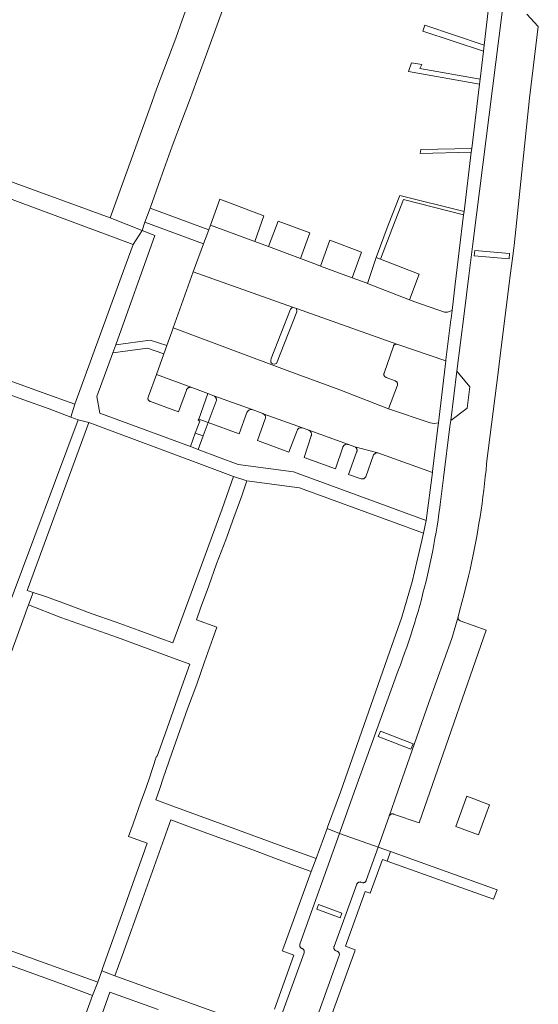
# Model space of a CAD drawing. Extents: x 146402 to 164798, y 455483 to 464134.
# Tile 468 of 575: x 159007 to 159084, y 460969 to 461114. Entities that reach past the tile are written whole.
import ezdxf

# ---------------------------------------------------------------- set-up
doc = ezdxf.new("R2010")
doc.units = 0
doc.header["$LTSCALE"] = 0.2
for name, color, linetype, lineweight in [('B-XX-VH-VERHARDING_BETONSTRAATSTEEN-GV', 252, 'CONTINUOUS', 18), ('B-XX-VH-VERHARDING_STRAATBAKSTEEN-GV', 252, 'CONTINUOUS', 18), ('B-XX-VH-VERHARDING_TEGEL-GV', 252, 'CONTINUOUS', 18)]:
    doc.layers.add(name, color=color, linetype=linetype, lineweight=lineweight)

msp = doc.modelspace()

# ---------------------------------------------------------------- linework, layer by layer
at = {"layer": 'B-XX-VH-VERHARDING_BETONSTRAATSTEEN-GV'}
for points in [[(159034.021, 461121.83), (159031.311, 461114.25), (159030.347, 461111.586), (159027.53, 461104.019), (159026.571, 461101.353), (159024.466, 461095.519), (159020.667, 461084.995), (159025.372, 461083.099), (159025.805, 461084.356), (159026.566, 461086.423), (159028.112, 461090.78), (159029.83, 461095.62), (159031.334, 461099.635), (159032.364, 461102.359), (159035.095, 461109.752), (159036.105, 461112.449), (159038.665, 461119.595)], [(159078.628, 461115.408), (159074.364, 461081.557), (159074.315, 461081.16), (159073.77, 461076.821), (159073.72, 461076.425), (159073.013, 461070.797), (159071.947, 461062.309), (159073.848, 461059.962), (159073.477, 461056.801), (159071.027, 461054.993), (159070.914, 461054.092), (159069.962, 461046.507), (159069.465, 461042.553), (159069.409, 461042.127), (159069.282, 461041.21), (159069.147, 461040.295), (159069.005, 461039.381), (159068.854, 461038.468), (159068.696, 461037.557), (159068.53, 461036.647), (159068.355, 461035.739), (159068.174, 461034.832), (159067.984, 461033.927), (159067.786, 461033.023), (159067.581, 461032.121), (159067.367, 461031.221), (159067.146, 461030.323), (159066.918, 461029.426), (159066.681, 461028.532), (159066.437, 461027.64), (159066.185, 461026.75), (159065.925, 461025.862), (159065.658, 461024.977), (159065.383, 461024.093), (159065.1, 461023.212), (159064.81, 461022.334), (159064.512, 461021.458), (159064.207, 461020.585), (159063.894, 461019.715), (159063.574, 461018.847), (159063.246, 461017.982), (159056.726, 461000), (159054.654, 460994.173), (159054.553, 460993.888), (159060.312, 460991.875), (159061.918, 460996.453), (159063.15, 461000), (159067.764, 461013.288), (159071.188, 461022.749), (159072.103, 461025.962), (159072.334, 461026.771), (159073.025, 461029.364), (159073.659, 461031.972), (159073.879, 461032.942), (159074.092, 461033.913), (159074.297, 461034.886), (159074.494, 461035.861), (159074.683, 461036.837), (159074.864, 461037.815), (159075.037, 461038.794), (159075.203, 461039.774), (159075.36, 461040.756), (159075.51, 461041.739), (159075.652, 461042.723), (159075.785, 461043.709), (159075.911, 461044.695), (159076.029, 461045.682), (159076.139, 461046.67), (159076.241, 461047.659), (159076.335, 461048.649), (159076.336, 461048.658), (159078.023, 461062.08), (159078.444, 461065.431), (159079.628, 461074.847), (159079.73, 461075.661), (159079.78, 461076.057), (159080.198, 461079.382), (159080.34, 461080.515), (159080.39, 461080.912), (159082.675, 461102.7), (159083.974, 461113.298), (159082.3, 461115.138)], [(159049.619, 460962.191), (159054.528, 460975.818), (159054.536, 460975.843), (159054.551, 460975.904), (159054.557, 460975.967), (159054.556, 460976.03), (159054.546, 460976.093), (159054.529, 460976.154), (159054.504, 460976.212), (159054.472, 460976.266), (159054.434, 460976.317), (159054.389, 460976.362), (159054.339, 460976.4), (159054.285, 460976.433), (159054.227, 460976.458), (159054.066, 460976.516), (159054.008, 460976.541), (159053.954, 460976.573), (159053.904, 460976.612), (159053.859, 460976.656), (159053.82, 460976.706), (159053.788, 460976.761), (159053.764, 460976.819), (159053.746, 460976.88), (159053.737, 460976.942), (159053.735, 460977.005), (159053.742, 460977.068), (159053.756, 460977.129), (159053.765, 460977.157), (159057.119, 460986.376), (159057.144, 460986.434), (159057.177, 460986.488), (159057.216, 460986.538), (159057.261, 460986.582), (159057.311, 460986.621), (159057.366, 460986.653), (159057.424, 460986.677), (159057.485, 460986.694), (159057.547, 460986.703), (159057.611, 460986.705), (159057.673, 460986.698), (159057.735, 460986.683), (159057.763, 460986.674), (159057.885, 460986.629), (159057.946, 460986.611), (159058.008, 460986.6), (159058.071, 460986.598), (159058.134, 460986.603), (159058.196, 460986.617), (159058.255, 460986.637), (159058.312, 460986.666), (159058.364, 460986.701), (159058.412, 460986.743), (159058.454, 460986.79), (159058.49, 460986.842), (159058.518, 460986.899), (159058.53, 460986.928), (159060.312, 460991.875), (159054.553, 460993.888), (159048.727, 460977.503), (159048.721, 460977.486), (159048.706, 460977.424), (159048.699, 460977.361), (159048.699, 460977.298), (159048.708, 460977.236), (159048.725, 460977.175), (159048.749, 460977.116), (159048.78, 460977.061), (159048.818, 460977.011), (159048.862, 460976.965), (159048.911, 460976.926), (159048.965, 460976.893), (159049.023, 460976.867), (159049.047, 460976.858), (159049.105, 460976.832), (159049.159, 460976.799), (159049.208, 460976.76), (159049.252, 460976.714), (159049.29, 460976.664), (159049.321, 460976.609), (159049.345, 460976.55), (159049.362, 460976.489), (159049.371, 460976.427), (159049.371, 460976.364), (159049.364, 460976.301), (159049.349, 460976.239), (159049.342, 460976.219), (159045.997, 460967.009)]]:
    msp.add_lwpolyline(points, dxfattribs=at)
for points in [[(159072.994, 461085.919), (159063.515, 461088.29), (159061.79, 461083.929), (159059.997, 461079.135), (159060.64, 461078.885), (159062.47, 461083.683), (159064.018, 461087.712), (159072.934, 461085.427)], [(159074.513, 461079.371), (159074.586, 461080.174), (159079.731, 461079.707), (159079.658, 461078.903)], [(159079.731, 461079.707), (159074.586, 461080.174), (159074.513, 461079.371), (159079.658, 461078.903)], [(159060.306, 461008.234), (159060.624, 461009.049), (159065.464, 461007.167), (159065.146, 461006.351)], [(159065.464, 461007.167), (159060.624, 461009.049), (159060.306, 461008.234), (159065.146, 461006.351)], [(159051.202, 460982.667), (159051.453, 460983.363), (159054.934, 460982.109), (159054.683, 460981.413)], [(159054.934, 460982.109), (159051.453, 460983.363), (159051.202, 460982.667), (159054.683, 460981.413)]]:
    msp.add_lwpolyline(points, close=True, dxfattribs=at)
at = {"layer": 'B-XX-VH-VERHARDING_STRAATBAKSTEEN-GV'}
for points in [[(159043.389, 461085.302), (159036.868, 461087.73), (159035.481, 461083.924), (159042.058, 461081.476)], [(159042.058, 461081.476), (159035.481, 461083.924), (159035.23, 461083.235), (159035.224, 461083.218), (159034.469, 461081.154), (159032.944, 461076.981), (159047.605, 461071.777), (159048.226, 461071.557), (159063.044, 461066.298), (159063.223, 461066.234), (159070.299, 461063.805), (159070.322, 461063.996), (159071.062, 461069.908), (159071.088, 461070.115), (159071.225, 461071.254), (159070.556, 461071.02), (159070.102, 461071.021), (159065.723, 461072.557), (159064.927, 461072.867), (159058.69, 461075.295), (159058.541, 461075.353), (159056.462, 461076.123), (159051.766, 461077.863), (159051.153, 461078.091), (159048.782, 461078.973), (159044.052, 461080.734)], [(159050.184, 461082.773), (159045.499, 461084.517), (159044.052, 461080.734), (159048.782, 461078.973)], [(159057.842, 461079.93), (159053.16, 461081.665), (159051.766, 461077.863), (159056.462, 461076.123)], [(159060.64, 461078.885), (159059.997, 461079.135), (159058.69, 461075.295), (159064.927, 461072.867), (159066.346, 461076.664)], [(159047.605, 461071.777), (159032.944, 461076.981), (159029.966, 461068.694), (159047.246, 461062.262), (159054.634, 461059.524), (159061.816, 461056.729), (159063.129, 461060.235), (159063.146, 461060.294), (159063.155, 461060.355), (159063.157, 461060.417), (159063.15, 461060.478), (159063.135, 461060.538), (159063.113, 461060.596), (159063.084, 461060.65), (159063.047, 461060.7), (159063.005, 461060.745), (159062.957, 461060.784), (159062.905, 461060.816), (159062.848, 461060.841), (159062.81, 461060.854), (159061.454, 461061.377), (159061.407, 461061.393), (159061.352, 461061.419), (159061.302, 461061.452), (159061.256, 461061.492), (159061.216, 461061.537), (159061.182, 461061.587), (159061.155, 461061.641), (159061.135, 461061.698), (159061.123, 461061.757), (159061.119, 461061.817), (159061.123, 461061.878), (159061.135, 461061.937), (159061.155, 461061.994), (159062.537, 461065.988), (159062.552, 461066.025), (159062.58, 461066.079), (159062.615, 461066.129), (159062.657, 461066.174), (159062.704, 461066.213), (159062.755, 461066.246), (159062.811, 461066.271), (159062.87, 461066.29), (159062.93, 461066.3), (159062.991, 461066.302), (159063.044, 461066.298), (159048.226, 461071.557), (159048.274, 461071.1), (159045.273, 461063.424), (159044.952, 461063.314), (159044.703, 461063.382), (159044.498, 461063.507), (159044.441, 461063.647), (159044.439, 461063.899), (159044.479, 461064.186), (159047.302, 461071.486)], [(159047.246, 461062.262), (159029.966, 461068.694), (159029.767, 461068.14), (159029.027, 461066.098), (159029.04, 461066.094), (159028.61, 461064.883), (159027.511, 461061.788), (159032.733, 461059.884), (159035.076, 461058.999), (159035.975, 461058.649), (159041.681, 461056.622), (159043.248, 461056.015), (159043.267, 461056.007), (159049.096, 461053.896), (159050.038, 461053.548), (159055.888, 461051.45), (159056.817, 461051.12), (159060.249, 461050.193), (159068.328, 461047.307), (159068.346, 461047.444), (159069.064, 461053.564), (159069.071, 461053.622), (159069.194, 461054.639), (159068.568, 461054.571), (159067.966, 461054.651), (159061.816, 461056.729), (159054.634, 461059.524)], [(159032.733, 461059.884), (159027.511, 461061.788), (159026.28, 461058.441), (159026.259, 461058.385), (159026.246, 461058.327), (159026.241, 461058.267), (159026.243, 461058.207), (159026.254, 461058.148), (159026.272, 461058.092), (159026.298, 461058.038), (159026.331, 461057.988), (159026.37, 461057.942), (159026.415, 461057.903), (159026.465, 461057.87), (159026.518, 461057.843), (159026.575, 461057.824), (159026.609, 461057.817), (159030.776, 461056.271), (159031.931, 461059.505), (159031.933, 461059.512), (159031.96, 461059.576), (159031.994, 461059.638), (159032.035, 461059.695), (159032.082, 461059.747), (159032.135, 461059.793), (159032.193, 461059.833), (159032.255, 461059.866), (159032.32, 461059.892), (159032.388, 461059.911), (159032.457, 461059.921), (159032.527, 461059.924), (159032.597, 461059.918), (159032.666, 461059.905)], [(159035.975, 461058.649), (159035.076, 461058.999), (159033.747, 461055.212), (159035.15, 461054.698), (159036.34, 461057.875), (159036.359, 461057.943), (159036.369, 461058.012), (159036.372, 461058.083), (159036.367, 461058.153), (159036.353, 461058.222), (159036.332, 461058.289), (159036.304, 461058.353), (159036.269, 461058.414), (159036.226, 461058.47), (159036.178, 461058.521), (159036.124, 461058.567), (159036.065, 461058.606), (159036.003, 461058.637)], [(159041.681, 461056.622), (159035.975, 461058.649), (159036.003, 461058.637), (159036.065, 461058.606), (159036.124, 461058.567), (159036.178, 461058.521), (159036.226, 461058.47), (159036.269, 461058.414), (159036.304, 461058.353), (159036.332, 461058.289), (159036.353, 461058.222), (159036.367, 461058.153), (159036.372, 461058.083), (159036.369, 461058.012), (159036.359, 461057.943), (159036.34, 461057.875), (159035.15, 461054.698), (159039.74, 461053.016), (159040.892, 461056.18), (159040.902, 461056.207), (159040.933, 461056.274), (159040.971, 461056.337), (159041.015, 461056.396), (159041.066, 461056.45), (159041.122, 461056.498), (159041.183, 461056.54), (159041.248, 461056.574), (159041.317, 461056.602), (159041.388, 461056.622), (159041.461, 461056.634), (159041.534, 461056.638), (159041.608, 461056.634)], [(159049.096, 461053.896), (159043.267, 461056.007), (159043.33, 461055.978), (159043.388, 461055.941), (159043.441, 461055.898), (159043.489, 461055.848), (159043.531, 461055.794), (159043.567, 461055.735), (159043.595, 461055.672), (159043.616, 461055.607), (159043.629, 461055.539), (159043.634, 461055.471), (159043.631, 461055.402), (159043.62, 461055.334), (159043.602, 461055.268), (159042.435, 461052.015), (159047.079, 461050.3), (159048.315, 461053.511), (159048.321, 461053.532), (159048.346, 461053.596), (159048.378, 461053.656), (159048.417, 461053.712), (159048.463, 461053.764), (159048.514, 461053.81), (159048.57, 461053.849), (159048.63, 461053.882), (159048.693, 461053.907), (159048.76, 461053.925), (159048.827, 461053.935), (159048.896, 461053.937), (159048.964, 461053.931), (159049.031, 461053.918)], [(159034.418, 461052.752), (159033.241, 461053.104), (159032.516, 461051.152), (159033.651, 461050.716)], [(159055.888, 461051.45), (159050.038, 461053.548), (159050.063, 461053.536), (159050.127, 461053.497), (159050.186, 461053.453), (159050.24, 461053.402), (159050.289, 461053.345), (159050.331, 461053.284), (159050.366, 461053.219), (159050.394, 461053.15), (159050.415, 461053.078), (159050.428, 461053.005), (159050.432, 461052.931), (159050.429, 461052.856), (159050.418, 461052.783), (159050.399, 461052.711), (159049.323, 461049.52), (159053.961, 461047.822), (159055.075, 461051.065), (159055.081, 461051.081), (159055.108, 461051.146), (159055.143, 461051.207), (159055.185, 461051.264), (159055.233, 461051.316), (159055.286, 461051.362), (159055.345, 461051.402), (159055.407, 461051.435), (159055.473, 461051.46), (159055.541, 461051.478), (159055.611, 461051.489), (159055.681, 461051.491), (159055.752, 461051.485), (159055.821, 461051.471)], [(159060.249, 461050.193), (159056.817, 461051.12), (159056.862, 461051.097), (159056.92, 461051.06), (159056.974, 461051.017), (159057.022, 461050.968), (159057.065, 461050.913), (159057.1, 461050.854), (159057.129, 461050.791), (159057.15, 461050.725), (159057.163, 461050.657), (159057.168, 461050.589), (159057.166, 461050.52), (159057.155, 461050.451), (159057.137, 461050.385), (159057.111, 461050.321), (159055.917, 461047.019), (159057.792, 461046.361), (159058.19, 461046.389), (159058.467, 461046.676), (159059.58, 461049.916), (159059.875, 461050.15)], [(159072.139, 461025.596), (159072.103, 461025.962), (159071.188, 461022.749), (159067.764, 461013.288), (159063.15, 461000), (159061.918, 460996.453), (159061.942, 460996.511), (159061.974, 460996.566), (159062.012, 460996.616), (159062.057, 460996.661), (159062.106, 460996.7), (159062.161, 460996.732), (159062.218, 460996.758), (159062.279, 460996.775), (159062.341, 460996.785), (159062.405, 460996.788), (159062.467, 460996.782), (159062.529, 460996.768), (159062.553, 460996.76), (159066.368, 460995.44), (159067.946, 461000), (159076.242, 461023.976), (159072.415, 461025.354)]]:
    msp.add_lwpolyline(points, close=True, dxfattribs=at)
at = {"layer": 'B-XX-VH-VERHARDING_TEGEL-GV'}
for points in [[(159076.575, 461115.608), (159075.961, 461110.521), (159075.859, 461109.674), (159075.357, 461105.51), (159075.267, 461104.763), (159074.122, 461095.272), (159074.057, 461094.734), (159072.994, 461085.919), (159072.934, 461085.427), (159072.295, 461080.13), (159071.698, 461075.179), (159071.225, 461071.254), (159071.088, 461070.115), (159071.062, 461069.908), (159070.322, 461063.996), (159070.299, 461063.805), (159069.194, 461054.639), (159069.071, 461053.622), (159069.064, 461053.564), (159068.346, 461047.444), (159068.328, 461047.307), (159067.394, 461040.221), (159066.986, 461038.332), (159066.983, 461038.316), (159066.608, 461036.581), (159066.007, 461034.094), (159065.312, 461031.1), (159064.575, 461028.609), (159063.784, 461025.916), (159062.009, 461020.886), (159054.697, 461000), (159052.807, 460994.826), (159052.735, 460994.628), (159054.553, 460993.888), (159054.654, 460994.173), (159056.726, 461000), (159063.246, 461017.982), (159063.574, 461018.847), (159063.894, 461019.715), (159064.207, 461020.585), (159064.512, 461021.458), (159064.81, 461022.334), (159065.1, 461023.212), (159065.383, 461024.093), (159065.658, 461024.977), (159065.925, 461025.862), (159066.185, 461026.75), (159066.437, 461027.64), (159066.681, 461028.532), (159066.918, 461029.426), (159067.146, 461030.323), (159067.367, 461031.221), (159067.581, 461032.121), (159067.786, 461033.023), (159067.984, 461033.927), (159068.174, 461034.832), (159068.355, 461035.739), (159068.53, 461036.647), (159068.696, 461037.557), (159068.854, 461038.468), (159069.005, 461039.381), (159069.147, 461040.295), (159069.282, 461041.21), (159069.409, 461042.127), (159069.465, 461042.553), (159069.962, 461046.507), (159070.914, 461054.092), (159071.027, 461054.993), (159071.947, 461062.309), (159073.013, 461070.797), (159073.72, 461076.425), (159073.77, 461076.821), (159074.315, 461081.16), (159074.364, 461081.557), (159078.628, 461115.408)], [(159004.341, 461059.325), (159007.738, 461058.087), (159011.624, 461056.735), (159014.829, 461055.501), (159015.446, 461057.402), (159010.761, 461059.092), (159002.409, 461062.126)], [(159000, 461004.14), (159008.553, 461027.715), (159009.281, 461029.557), (159008.356, 461029.856), (159017.522, 461054.717), (159015.917, 461055.081), (159006, 461028.572)], [(159045.997, 460967.009), (159049.342, 460976.219), (159049.349, 460976.239), (159049.364, 460976.301), (159049.371, 460976.364), (159049.371, 460976.427), (159049.362, 460976.489), (159049.345, 460976.55), (159049.321, 460976.609), (159049.29, 460976.664), (159049.252, 460976.714), (159049.208, 460976.76), (159049.159, 460976.799), (159049.105, 460976.832), (159049.047, 460976.858), (159049.023, 460976.867), (159048.965, 460976.893), (159048.911, 460976.926), (159048.862, 460976.965), (159048.818, 460977.011), (159048.78, 460977.061), (159048.749, 460977.116), (159048.725, 460977.175), (159048.708, 460977.236), (159048.699, 460977.298), (159048.699, 460977.361), (159048.706, 460977.424), (159048.721, 460977.486), (159048.727, 460977.503), (159054.553, 460993.888), (159052.735, 460994.628), (159051.112, 460990.187), (159050.404, 460988.25), (159046.183, 460976.695), (159046.115, 460976.507), (159047.809, 460975.899), (159044.938, 460967.902)], [(159052.089, 460963.447), (159056.818, 460976.481), (159056.886, 460976.669), (159055.437, 460977.191), (159058.352, 460985.282), (159059.126, 460985.041), (159060.932, 460990.057), (159061.619, 460989.809), (159062.127, 460991.222), (159060.312, 460991.875), (159058.53, 460986.928), (159058.518, 460986.899), (159058.49, 460986.842), (159058.454, 460986.79), (159058.412, 460986.743), (159058.364, 460986.701), (159058.312, 460986.666), (159058.255, 460986.637), (159058.196, 460986.617), (159058.134, 460986.603), (159058.071, 460986.598), (159058.008, 460986.6), (159057.946, 460986.611), (159057.885, 460986.629), (159057.763, 460986.674), (159057.735, 460986.683), (159057.673, 460986.698), (159057.611, 460986.705), (159057.547, 460986.703), (159057.485, 460986.694), (159057.424, 460986.677), (159057.366, 460986.653), (159057.311, 460986.621), (159057.261, 460986.582), (159057.216, 460986.538), (159057.177, 460986.488), (159057.144, 460986.434), (159057.119, 460986.376), (159053.765, 460977.157), (159053.756, 460977.129), (159053.742, 460977.068), (159053.735, 460977.005), (159053.737, 460976.942), (159053.746, 460976.88), (159053.764, 460976.819), (159053.788, 460976.761), (159053.82, 460976.706), (159053.859, 460976.656), (159053.904, 460976.612), (159053.954, 460976.573), (159054.008, 460976.541), (159054.066, 460976.516), (159054.227, 460976.458), (159054.285, 460976.433), (159054.339, 460976.4), (159054.389, 460976.362), (159054.434, 460976.317), (159054.472, 460976.266), (159054.504, 460976.212), (159054.529, 460976.154), (159054.546, 460976.093), (159054.556, 460976.03), (159054.557, 460975.967), (159054.551, 460975.904), (159054.536, 460975.843), (159054.528, 460975.818), (159049.619, 460962.191)], [(159042.093, 460965.312), (159021.335, 460972.839), (159019.426, 460973.549), (159018.839, 460971.89), (159018.045, 460969.915), (159010.476, 460949.084)], [(159013.521, 460950.309), (159020.598, 460970.378), (159027.751, 460967.844)]]:
    msp.add_lwpolyline(points, dxfattribs=at)
for points in [[(159075.961, 461110.521), (159067.212, 461113.49), (159066.896, 461112.609), (159075.859, 461109.674)], [(158937.1, 461112.263), (158935.254, 461112.563), (158934.555, 461110.451), (158936.408, 461109.959), (158938.792, 461109), (158995.004, 461088.453), (158995.853, 461088.142), (158996.812, 461087.765), (159000, 461087.91), (159005.237, 461088.026), (159024.054, 461081.045), (159025.372, 461083.099), (159020.667, 461084.995), (159005.503, 461090.533), (159000, 461090.493), (158995.931, 461090.876), (158974.94, 461098.683), (158967.681, 461101.32), (158965.524, 461102.103)], [(159066.747, 461107.675), (159065.209, 461107.907), (159064.765, 461106.667), (159075.267, 461104.763), (159075.357, 461105.51), (159066.474, 461107.079)], [(159074.057, 461094.734), (159074.122, 461095.272), (159066.584, 461095.119), (159066.511, 461094.534)], [(159035.23, 461083.235), (159026.566, 461086.423), (159025.805, 461084.356), (159034.469, 461081.154), (159035.224, 461083.218)], [(159027.284, 461082.374), (159025.372, 461083.099), (159024.054, 461081.045), (159023.032, 461078.235), (159015.446, 461057.402), (159014.829, 461055.501), (159015.917, 461055.081), (159017.522, 461054.717), (159018.461, 461054.366), (159033.778, 461048.625), (159038.913, 461046.701), (159040.857, 461046.072), (159048.651, 461045.033), (159066.983, 461038.316), (159066.986, 461038.332), (159067.394, 461040.221), (159047.78, 461047.408), (159039.608, 461048.497), (159033.774, 461050.669), (159033.651, 461050.716), (159032.516, 461051.152), (159019.137, 461056.074), (159018.702, 461058.571), (159021.066, 461065.013), (159021.5, 461066.221)], [(159029.027, 461066.098), (159026.595, 461066.893), (159021.5, 461066.221), (159021.066, 461065.013), (159026.161, 461065.684), (159028.61, 461064.883), (159029.04, 461066.094)], [(159035.15, 461054.698), (159033.747, 461055.212), (159033.688, 461055.044), (159033.9, 461054.879), (159033.241, 461053.104), (159034.418, 461052.752)], [(159040.857, 461046.072), (159038.913, 461046.701), (159037.241, 461041.921), (159034.172, 461033.596), (159029.943, 461022.1), (159027.989, 461022.812), (159024.798, 461023.976), (159021.522, 461025.17), (159017.846, 461026.461), (159014.616, 461027.667), (159011.255, 461028.921), (159009.281, 461029.557), (159008.553, 461027.715), (159013.34, 461025.859), (159021.756, 461022.885), (159029.852, 461019.875), (159032.449, 461018.96), (159031.277, 461015.631), (159029.965, 461011.999), (159028.777, 461008.651), (159027.596, 461005.32), (159027.517, 461005.349), (159026.353, 461001.847), (159025.712, 460999.999), (159025.209, 460998.591), (159024.039, 460995.316), (159023.363, 460993.42), (159026.121, 460992.431), (159025.482, 460990.631), (159024.301, 460987.301), (159023.171, 460984.115), (159021.885, 460980.489), (159020.729, 460977.226), (159019.544, 460973.883), (159019.426, 460973.549), (159021.335, 460972.839), (159022.408, 460975.779), (159025.415, 460984.152), (159029.635, 460995.906), (159031.617, 460995.175), (159034.974, 460993.937), (159038.343, 460992.695), (159041.747, 460991.439), (159045.097, 460990.204), (159048.31, 460989.02), (159050.404, 460988.25), (159051.112, 460990.187), (159046.355, 460991.927), (159038.149, 460994.93), (159029.909, 460997.946), (159027.427, 460998.854), (159028.02, 461000.537), (159028.509, 461002.067), (159029.765, 461005.779), (159032.112, 461012.351), (159033.463, 461015.987), (159034.621, 461019.271), (159035.841, 461022.735), (159036.447, 461024.404), (159033.42, 461025.501), (159034.04, 461027.223), (159035.232, 461030.527), (159036.405, 461033.781), (159037.754, 461037.317), (159038.946, 461040.62), (159040.12, 461043.875)], [(159076.771, 460998.118), (159073.386, 460999.414), (159071.758, 460994.928), (159075.136, 460993.663)], [(159077.875, 460985.549), (159062.127, 460991.222), (159061.619, 460989.809), (159077.348, 460984.144)], [(158996.928, 460979.896), (158991.919, 460981.747), (158991.09, 460979.504), (158991.729, 460979.287), (158991.799, 460979.48), (159000, 460976.519), (159004.741, 460974.806), (159013.29, 460971.676), (159018.045, 460969.915), (159018.839, 460971.89), (159005.176, 460976.818), (159000, 460978.75)]]:
    msp.add_lwpolyline(points, close=True, dxfattribs=at)

doc.saveas('drawing.dxf')
